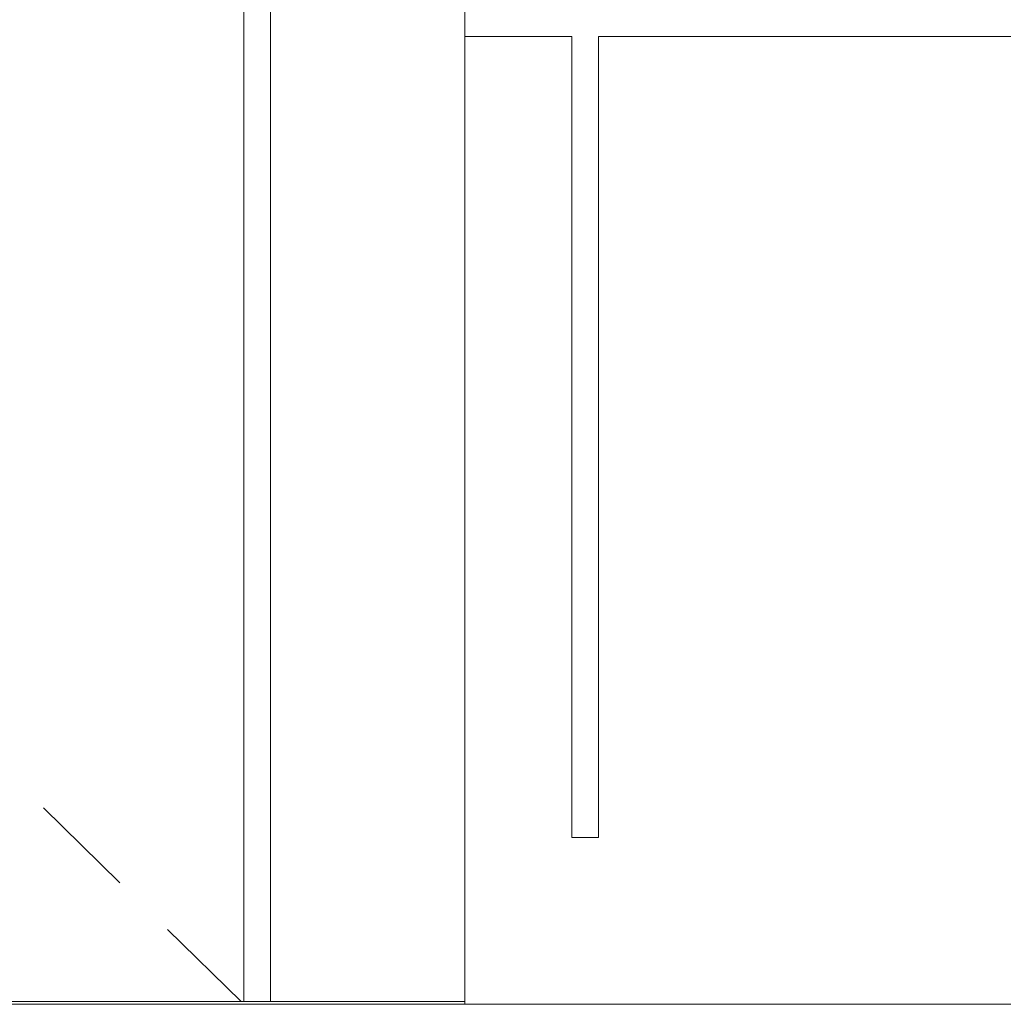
# Model space of a CAD drawing. Header units: millimetres. Extents: x -30280 to 309309, y -17460 to 4378.
# Tile 378 of 656: x 125269 to 126005, y -11436 to -10699. Entities that reach past the tile are written whole.
import ezdxf

# ---------------------------------------------------------------- set-up
doc = ezdxf.new("R2010")
doc.units = ezdxf.units.MM
doc.header["$MEASUREMENT"] = 0
doc.linetypes.add('Wipeout_Contour', pattern=[1000, 0, -1000])
for name, color, linetype, lineweight in [('P1_PLANTA PRIMERA_3_10_ESTR_Fotjats_Pluma_Nº__1', 7, 'Continuous', 5), ('P1_PLANTA PRIMERA_3_Nuevo_09_EI_Mobiliari general_Pluma_Nº__1', 7, 'Continuous', 5), ('P1_PLANTA PRIMERA_3_Nuevo_14_PAV_Soft Light Grey 0554_Pluma_Nº__29', 7, 'Continuous', 20)]:
    doc.layers.add(name, color=color, linetype=linetype, lineweight=lineweight)
doc.layers.add('P1_PLANTA PRIMERA_3_Nuevo_08_E_Envans secs', color=7, linetype='Continuous')
doc.layers.add('P1_PLANTA PRIMERA_3_Nuevo_09_EI_Mobiliari general', color=7, linetype='Continuous')
doc.layers.add('P1_PLANTA PRIMERA_3_Nuevo_08_E_Envans secs_Pluma_Nº__3', color=7, linetype='Continuous', lineweight=5, true_color=0xa4a4a4)

msp = doc.modelspace()

# ---------------------------------------------------------------- wipeouts: each hides what was drawn before it
at = {"color": 254, "linetype": 'Wipeout_Contour', "lineweight": 0, "ltscale": 5062478.79011389}
msp.add_wipeout([(125682.39, -10711.05), (125602.39, -10711.05), (125602.39, -11436.05), (126045.77, -11436.05), (126030.83, -11429.02), (126024.64, -11412.05), (126030.83, -11395.08), (126031.84, -11393.67), (126048.02, -11386.05), (126058.54, -11386.05), (126065.56, -11389.35), (126065.56, -11374.05), (126066.57, -11374.05), (126059.34, -11372.27), (126081.23, -11306.11), (126130.24, -11283.05), (126306.56, -11283.05), (126306.56, -11136.05), (126315.89, -11136.05), (126315.89, -11036.05), (126289.76, -11036.05), (126289.76, -10998.15), (126273.45, -11006.05), (126225.24, -11006.05), (126225.24, -10996.05), (126189.59, -10996.05), (126169.23, -11006.05), (126076.07, -11006.05), (126076.07, -10996.05), (126082.27, -10993.05), (126069.28, -10993.05), (126053.39, -10946.94), (126075.94, -10936.04), (126084.06, -10932.48), (126095.76, -10930.05), (126317.39, -10930.05), (126317.39, -10711.05), (125702.39, -10711.05), (125702.39, -11311.05), (125682.39, -11311.05)], dxfattribs=at).dxf.layer = 'P1_PLANTA PRIMERA_3_Nuevo_09_EI_Mobiliari general'

# ---------------------------------------------------------------- next in the draw order: linework, layer by layer
at = {"layer": 'P1_PLANTA PRIMERA_3_Nuevo_09_EI_Mobiliari general_Pluma_Nº__1', "color": 7, "linetype": 'Continuous', "lineweight": 5}
for p, q in [((125682.39, -10711.05), (125682.39, -11311.05)), ((125702.39, -10711.05), (125702.39, -11311.05)), ((126352.39, -10711.05), (125702.39, -10711.05)), ((125702.39, -11311.05), (125682.39, -11311.05))]:
    msp.add_line(p, q, dxfattribs=at)

# ---------------------------------------------------------------- next in the draw order: wipeouts: each hides what was drawn before it
at = {"color": 254, "linetype": 'Wipeout_Contour', "lineweight": 0, "ltscale": 744380.35708}
msp.add_wipeout([(125602.39, -8989.05), (119928.08, -8989.05), (119928.08, -9336.05), (125456.84, -9336.05), (125456.84, -11434.05), (125602.39, -11434.05)], dxfattribs=at).dxf.layer = 'P1_PLANTA PRIMERA_3_Nuevo_08_E_Envans secs'

# ---------------------------------------------------------------- next in the draw order: linework, layer by layer
at = {"layer": 'P1_PLANTA PRIMERA_3_10_ESTR_Fotjats_Pluma_Nº__1', "color": 7, "linetype": 'Continuous', "lineweight": 5}
msp.add_line((127420.21, -11436.05), (125602.39, -11436.05), dxfattribs=at)
at = {"layer": 'P1_PLANTA PRIMERA_3_Nuevo_09_EI_Mobiliari general_Pluma_Nº__1', "color": 7, "linetype": 'Continuous', "lineweight": 5}
for p in [(125602.39, -10686.05), (125602.39, -11434.05), (125682.39, -10711.05)]:
    msp.add_line(p, (125602.39, -10711.05), dxfattribs=at)
at = {"layer": 'P1_PLANTA PRIMERA_3_Nuevo_14_PAV_Soft Light Grey 0554_Pluma_Nº__29', "color": 7, "linetype": 'Continuous', "lineweight": 20}
msp.add_line((125602.39, -11434.05), (125602.39, -11436.05), dxfattribs=at)

# ---------------------------------------------------------------- next in the draw order: wipeouts: each hides what was drawn before it
at = {"color": 254, "linetype": 'Wipeout_Contour', "lineweight": 0, "ltscale": 503525.974654}
msp.add_wipeout([(125436.84, -11434.05), (125456.84, -11434.05), (125456.84, -9368.05), (125436.84, -9368.05)], dxfattribs=at).dxf.layer = 'P1_PLANTA PRIMERA_3_Nuevo_08_E_Envans secs'

# ---------------------------------------------------------------- next in the draw order: linework, layer by layer
at = {"layer": 'P1_PLANTA PRIMERA_3_Nuevo_08_E_Envans secs_Pluma_Nº__3', "color": 253, "linetype": 'Continuous', "lineweight": 5, "true_color": 0xa4a4a4}
msp.add_line((125456.84, -11434.05), (125456.84, -9368.05), dxfattribs=at)

# ---------------------------------------------------------------- next in the draw order: wipeouts: each hides what was drawn before it
at = {"color": 254, "linetype": 'Wipeout_Contour', "lineweight": 0, "ltscale": 501371.701988}
msp.add_wipeout([(124376.84, -11434.05), (125436.84, -11434.05), (125436.84, -9356.05), (124376.84, -9356.05)], dxfattribs=at).dxf.layer = 'P1_PLANTA PRIMERA_3_Nuevo_08_E_Envans secs'

# ---------------------------------------------------------------- next in the draw order: linework, layer by layer
at = {"layer": 'P1_PLANTA PRIMERA_3_Nuevo_08_E_Envans secs_Pluma_Nº__3', "color": 253, "linetype": 'Continuous', "lineweight": 5, "true_color": 0xa4a4a4}
for p, q in [((125436.84, -9356.05), (125436.84, -11434.05)), ((125344.04, -11345.01), (125286.94, -11288.98)), ((125434.8, -11434.05), (125379.73, -11380.02))]:
    msp.add_line(p, q, dxfattribs=at)
at = {"layer": 'P1_PLANTA PRIMERA_3_Nuevo_14_PAV_Soft Light Grey 0554_Pluma_Nº__29', "color": 7, "linetype": 'Continuous', "lineweight": 20}
for p, q in [((125602.39, -11436.05), (119916.16, -11436.05)), ((125602.39, -11434.05), (119924.54, -11434.05))]:
    msp.add_line(p, q, dxfattribs=at)

doc.saveas('drawing.dxf')
